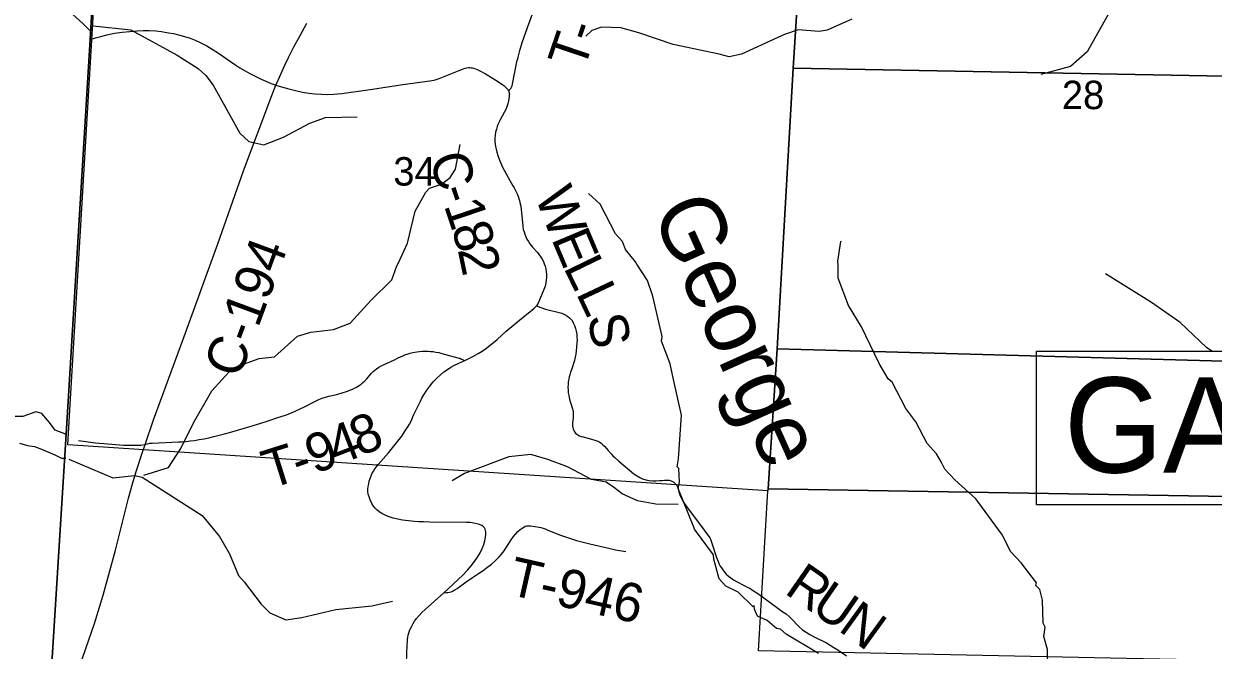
# Model space of a CAD drawing. Extents: x 396.2 to 468.4, y 232.6 to 279.1.
# Drawn here: x 414.996 to 416.745, y 267.141 to 268.063 of the extents above; entities that cross this region are included whole.
import ezdxf

# ---------------------------------------------------------------- set-up
doc = ezdxf.new("R2010")
doc.units = 0
for name, color, linetype in [('Default', 7, 'Continuous'), ('GM_X_County_Road', 7, 'Continuous'), ('GM_X_County_Road_Text', 7, 'Continuous'), ('GM_X_Minor_River', 7, 'Continuous'), ('GM_X_Minor_River_Text', 7, 'Continuous'), ('GM_X_Section', 7, 'Continuous'), ('GM_X_Section_Text', 7, 'Continuous'), ('GM_X_Township_Road', 7, 'Continuous'), ('GM_X_Township_Road_Text', 7, 'Continuous'), ('SH_Cut_Line', 7, 'Continuous'), ('SH_Text', 7, 'Continuous')]:
    doc.layers.add(name, color=color, linetype=linetype)

msp = doc.modelspace()

# ---------------------------------------------------------------- linework, layer by layer
at = {"layer": 'Default'}
msp.add_lwpolyline([(413.8513, 270.6726), (413.8513, 264.4868), (414.0592, 264.474), (414.3542, 264.4559), (414.8754, 264.4239), (414.9163, 265.108), (414.9927, 266.2714), (414.9935, 266.2891), (414.9982, 266.4735), (415.0293, 266.9964), (415.0582, 267.4588), (415.0934, 268.0402), (415.1765, 269.4523), (415.2459, 270.5284), (415.2492, 270.5871), (414.466, 270.6401), (414.1359, 270.6553), (413.8849, 270.6706)], close=True, dxfattribs=at)
msp.add_lwpolyline([(420.4241, 270.2645), (419.658, 270.3039), (418.8718, 270.3435), (418.5989, 270.3564), (417.8712, 270.3927), (416.2596, 270.4764), (415.4605, 270.5176), (415.2459, 270.5284), (415.1765, 269.4523), (415.0934, 268.0402), (415.0582, 267.4588), (415.0293, 266.9964)], dxfattribs=at)
at = {"layer": 'GM_X_County_Road'}
for points in [[(415.1742, 267.4438), (415.1865, 267.4802), (415.2294, 267.5974), (415.2812, 267.7391), (415.3188, 267.8464), (415.3604, 267.9575), (415.3644, 267.9675), (415.3666, 267.9727), (415.3698, 267.9802), (415.3798, 268.0018), (415.3851, 268.0133), (415.3929, 268.0289), (415.4021, 268.0457), (415.4121, 268.0636)], [(415.0936, 268.0396), (415.1012, 268.0421), (415.1091, 268.0444), (415.1181, 268.0467), (415.1289, 268.0489), (415.1402, 268.0507), (415.1517, 268.0518), (415.1624, 268.0526), (415.1711, 268.053), (415.1802, 268.053), (415.1897, 268.0524), (415.1981, 268.0515), (415.2086, 268.0498), (415.216, 268.0484), (415.2231, 268.0468), (415.232, 268.0444), (415.2403, 268.0417), (415.2477, 268.0388), (415.2561, 268.0349), (415.2649, 268.0303), (415.2729, 268.0256), (415.2822, 268.0196), (415.2996, 268.0075), (415.3062, 268.0029), (415.3136, 267.9982), (415.3211, 267.9938), (415.328, 267.9898), (415.3361, 267.9856), (415.3447, 267.9814), (415.3516, 267.9783), (415.3594, 267.9752), (415.3666, 267.9727), (415.3749, 267.9702), (415.3853, 267.9673), (415.3951, 267.9648), (415.4056, 267.9625), (415.4149, 267.9609), (415.4236, 267.9598), (415.4337, 267.9592), (415.4425, 267.959), (415.4518, 267.9593), (415.4576, 267.9598), (415.4634, 267.9603), (415.5054, 267.9661), (415.5532, 267.9738), (415.5711, 267.9761), (415.5889, 267.9783), (415.5927, 267.9788), (415.596, 267.9795), (415.5992, 267.9802), (415.602, 267.981), (415.6065, 267.9826), (415.6359, 267.9944), (415.6422, 267.9968), (415.6449, 267.9976), (415.6475, 267.9982), (415.6497, 267.9984), (415.6515, 267.9984), (415.6536, 267.9983), (415.6557, 267.998), (415.6578, 267.9975), (415.6603, 267.9967), (415.6627, 267.9956), (415.6654, 267.9943), (415.6747, 267.9892), (415.6859, 267.9825), (415.6938, 267.9775), (415.7003, 267.973), (415.7016, 267.9721), (415.7029, 267.971), (415.7044, 267.9697), (415.7057, 267.9684), (415.707, 267.9669), (415.7078, 267.9656), (415.7087, 267.9642), (415.709, 267.9634), (415.7096, 267.9619), (415.7098, 267.9607), (415.7099, 267.9593), (415.7097, 267.9577), (415.7094, 267.9557), (415.7084, 267.9497), (415.7075, 267.9449), (415.7067, 267.9422), (415.7058, 267.9396), (415.705, 267.9379), (415.6963, 267.9218), (415.6948, 267.9187), (415.6934, 267.9155), (415.692, 267.9117), (415.6908, 267.9078), (415.6896, 267.9032), (415.6889, 267.8987), (415.6887, 267.8945), (415.6887, 267.8904), (415.6891, 267.886), (415.6895, 267.8823), (415.6903, 267.8784), (415.6915, 267.8741), (415.693, 267.8693), (415.695, 267.8639), (415.6969, 267.859), (415.6984, 267.8553), (415.7, 267.8518), (415.7021, 267.8477), (415.7079, 267.8368), (415.7152, 267.8244), (415.7169, 267.8216), (415.7186, 267.8184), (415.72, 267.8155), (415.7212, 267.8127), (415.7223, 267.8101), (415.7231, 267.8079), (415.7239, 267.8055), (415.7247, 267.8029), (415.7254, 267.8001), (415.7261, 267.7967), (415.7266, 267.7938), (415.7272, 267.7895), (415.7276, 267.7854), (415.7281, 267.78), (415.7291, 267.7706), (415.7298, 267.7652), (415.7304, 267.7604), (415.7314, 267.7565), (415.7324, 267.7534), (415.734, 267.7496), (415.7358, 267.7458), (415.738, 267.7423), (415.74, 267.7393), (415.7418, 267.7368), (415.744, 267.7342), (415.7511, 267.7263), (415.7539, 267.723), (415.7564, 267.7197), (415.7583, 267.7165), (415.76, 267.7131), (415.7613, 267.7097), (415.7625, 267.7061), (415.7634, 267.7024), (415.7641, 267.6981), (415.7644, 267.6944), (415.7644, 267.6901), (415.7642, 267.686), (415.7636, 267.6817), (415.7624, 267.6767), (415.7607, 267.6719), (415.7546, 267.6575), (415.7523, 267.652), (415.75, 267.6477), (415.7563, 267.6452), (415.7631, 267.6431), (415.7831, 267.638), (415.7868, 267.6369), (415.7899, 267.6356), (415.793, 267.634), (415.7959, 267.6321), (415.7982, 267.6302), (415.8001, 267.6284), (415.802, 267.6261), (415.8039, 267.6229), (415.8056, 267.619), (415.8071, 267.6147), (415.8082, 267.6105), (415.8089, 267.6061), (415.8093, 267.6019), (415.8095, 267.5977), (415.8093, 267.5933), (415.8088, 267.5872), (415.8083, 267.5819), (415.8074, 267.5767), (415.8066, 267.5722), (415.8056, 267.5675), (415.8043, 267.563), (415.8025, 267.5579), (415.8011, 267.5538), (415.7998, 267.5501), (415.7987, 267.5463), (415.7978, 267.5432), (415.7971, 267.5398), (415.7965, 267.5361), (415.7962, 267.5321), (415.7961, 267.528), (415.7963, 267.5238), (415.7966, 267.52), (415.7972, 267.5158), (415.7983, 267.5107), (415.7993, 267.5069), (415.8007, 267.5025), (415.8018, 267.4991), (415.8027, 267.4964), (415.8033, 267.4945), (415.8037, 267.4928), (415.8038, 267.4909), (415.8039, 267.4887), (415.8038, 267.486), (415.8036, 267.4832), (415.8031, 267.4787), (415.8029, 267.476), (415.8028, 267.4734), (415.8029, 267.4713), (415.8031, 267.469), (415.8038, 267.4667), (415.8047, 267.4644), (415.8059, 267.4623), (415.8073, 267.4605), (415.8089, 267.4589), (415.8105, 267.4578), (415.8128, 267.4567), (415.8154, 267.4557), (415.8184, 267.4548), (415.8339, 267.4506), (415.8371, 267.4497), (415.8402, 267.4486), (415.8427, 267.4473), (415.8449, 267.4457), (415.8474, 267.4435), (415.8501, 267.4407), (415.8525, 267.4381), (415.8551, 267.4351), (415.8594, 267.4299), (415.8622, 267.4271), (415.8651, 267.4245), (415.871, 267.4194), (415.8931, 267.4008), (415.8977, 267.3975), (415.9017, 267.395), (415.9057, 267.3934), (415.9105, 267.3919), (415.9157, 267.3909), (415.921, 267.3903), (415.926, 267.3903), (415.9308, 267.3906), (415.9347, 267.3909), (415.9379, 267.3912), (415.9401, 267.3913), (415.9416, 267.3913), (415.9433, 267.3913), (415.9447, 267.3912), (415.9463, 267.3909), (415.9476, 267.3905), (415.949, 267.3899), (415.9502, 267.3892), (415.9513, 267.3884), (415.9523, 267.3877), (415.9532, 267.3869), (415.9541, 267.386), (415.9548, 267.3851), (415.9561, 267.3833), (415.9567, 267.3823), (415.9572, 267.3811), (415.958, 267.3789), (415.9586, 267.3764), (415.9592, 267.3739), (415.9601, 267.3711), (415.9612, 267.3682), (415.9625, 267.3652), (415.9641, 267.3622), (415.9659, 267.3589), (415.968, 267.3558), (415.9702, 267.3526), (415.9726, 267.3491), (415.9912, 267.325), (416.0018, 267.3102), (416.0035, 267.3079), (416.005, 267.3056), (416.0061, 267.3034), (416.0074, 267.3002), (416.0146, 267.2773), (416.0168, 267.2717), (416.0186, 267.2676), (416.02, 267.2649), (416.0218, 267.262), (416.0238, 267.2591), (416.0263, 267.2558), (416.0289, 267.2531), (416.0322, 267.25), (416.0355, 267.2473), (416.0394, 267.2445), (416.0438, 267.2419), (416.0553, 267.2361), (416.0607, 267.2335), (416.0633, 267.2321), (416.0662, 267.2303), (416.0714, 267.2269), (416.0766, 267.2235), (416.1122, 267.1975), (416.1168, 267.1943), (416.1213, 267.1905), (416.1249, 267.187), (416.1356, 267.1757), (416.141, 267.1711), (416.1462, 267.1675), (416.152, 267.164), (416.1581, 267.1607), (416.1651, 267.1572), (416.1705, 267.1546), (416.1761, 267.1517), (416.1815, 267.1486), (416.187, 267.1451), (416.1928, 267.1414), (416.2056, 267.1328)], [(415.5587, 267.1218), (415.5597, 267.1495), (415.5599, 267.1532), (415.5601, 267.1567), (415.5607, 267.1601), (415.5612, 267.1631), (415.5621, 267.1665), (415.5631, 267.1696), (415.5646, 267.1731), (415.5662, 267.1766), (415.5682, 267.1802), (415.5703, 267.1836), (415.5732, 267.1876), (415.5771, 267.1923), (415.581, 267.1965), (415.5858, 267.201), (415.6136, 267.2255), (415.6412, 267.2514), (415.6481, 267.2586), (415.6538, 267.2651), (415.6587, 267.2715), (415.6629, 267.2777), (415.6667, 267.2842), (415.6697, 267.2905), (415.6723, 267.2966), (415.674, 267.3022), (415.675, 267.3072), (415.6754, 267.3117), (415.6754, 267.3146), (415.675, 267.3172), (415.6744, 267.3192), (415.6733, 267.3212), (415.6716, 267.3228), (415.6692, 267.3243), (415.6659, 267.3258), (415.6622, 267.3272), (415.6576, 267.3282), (415.6522, 267.3288), (415.6467, 267.3291), (415.5924, 267.3295), (415.5838, 267.3297), (415.5763, 267.33), (415.5702, 267.3304), (415.5615, 267.3312), (415.5529, 267.3323), (415.5456, 267.3337), (415.539, 267.3353), (415.5314, 267.3378), (415.5263, 267.34), (415.5225, 267.342), (415.5184, 267.3447), (415.5151, 267.3475), (415.5126, 267.3501), (415.5103, 267.353), (415.5077, 267.3571), (415.5053, 267.3621), (415.5036, 267.3667), (415.5024, 267.3709), (415.5019, 267.3744), (415.5018, 267.3781), (415.5022, 267.3819), (415.503, 267.386), (415.5039, 267.3896), (415.505, 267.3936), (415.5064, 267.3974), (415.5078, 267.4004), (415.51, 267.4043), (415.5121, 267.4077), (415.5144, 267.4109), (415.5169, 267.4141), (415.5319, 267.4315), (415.5515, 267.4562), (415.5558, 267.4624), (415.5604, 267.4696), (415.5629, 267.4738), (415.5657, 267.479), (415.5676, 267.4833), (415.5694, 267.4877), (415.5791, 267.5077), (415.5812, 267.5119), (415.5842, 267.5169), (415.5886, 267.5237), (415.593, 267.5297), (415.598, 267.5359), (415.6031, 267.5414), (415.6084, 267.5465), (415.6137, 267.5508), (415.6187, 267.5543), (415.624, 267.5575), (415.6284, 267.5598), (415.6358, 267.5634), (415.6443, 267.5674), (415.6495, 267.5698), (415.6563, 267.5733), (415.664, 267.5775), (415.6698, 267.5811), (415.6749, 267.5847), (415.6818, 267.59), (415.6917, 267.5985), (415.7053, 267.6104), (415.7331, 267.6336), (415.7422, 267.6409), (415.7464, 267.6444), (415.75, 267.6477)], [(415.0296, 266.9959), (415.0478, 267.0401), (415.0738, 267.1051), (415.0998, 267.1803), (415.1125, 267.2219), (415.1305, 267.2884), (415.1498, 267.3647), (415.1557, 267.3857), (415.1612, 267.4041), (415.1697, 267.4308), (415.1742, 267.4438)]]:
    msp.add_lwpolyline(points, dxfattribs=at)
at = {"layer": 'GM_X_Minor_River'}
for points in [[(416.8073, 268.2213), (416.7839, 268.2141), (416.75, 268.1822), (416.7243, 268.1693), (416.6341, 268.1228), (416.6093, 268.1024), (416.5975, 268.0891), (416.5596, 268.0216), (416.5351, 268.0003), (416.4913, 267.9884)], [(414.9735, 268.219), (414.9809, 268.207), (414.9892, 268.1949), (414.9971, 268.185), (415.0077, 268.1725), (415.0167, 268.1619), (415.0243, 268.1524), (415.0299, 268.1421), (415.0364, 268.1323), (415.0466, 268.1209), (415.0537, 268.1114), (415.0571, 268.1), (415.0575, 268.0905), (415.0631, 268.081), (415.073, 268.0723), (415.0828, 268.0632), (415.0926, 268.0533), (415.0926, 268.053)], [(416.2137, 268.0698), (416.1773, 268.0535), (416.1655, 268.0516), (416.1346, 268.0541), (416.1143, 268.0472), (416.1047, 268.0429), (416.0511, 268.0184), (416.0332, 268.0144), (416.0182, 268.0183), (415.9506, 268.0323), (415.9004, 268.0494), (415.8738, 268.0571), (415.8455, 268.058), (415.831, 268.0532), (415.8224, 268.0447)], [(415.0976, 268.0599), (415.153, 268.0541), (415.2215, 268.0169), (415.2524, 267.9973), (415.2635, 267.9867), (415.2742, 267.9727), (415.3137, 267.9019), (415.3267, 267.8898), (415.3487, 267.885), (415.3779, 267.8962), (415.4165, 267.9165), (415.4396, 267.925), (415.4859, 267.926)], [(415.1723, 267.3984), (415.2086, 267.4098), (415.2268, 267.4377), (415.2454, 267.4758), (415.2721, 267.5228), (415.3026, 267.5563), (415.342, 267.5703), (415.3644, 267.573), (415.3985, 267.603), (415.418, 267.6092), (415.4514, 267.6131), (415.4755, 267.6222), (415.5064, 267.6561), (415.5368, 267.6863), (415.5442, 267.7066), (415.547, 267.711), (415.5603, 267.7402), (415.5712, 267.7873), (415.5868, 267.8149), (415.5923, 267.8212), (415.6102, 267.8271), (415.623, 267.8369), (415.6305, 267.8492), (415.6377, 267.8851)], [(416.1647, 267.1361), (416.117, 267.1645), (416.1087, 267.172), (416.1026, 267.1732), (416.089, 267.1845), (416.075, 267.1913), (416.0705, 267.2016), (416.0701, 267.2069), (416.0686, 267.2046), (416.0462, 267.2266), (416.0281, 267.2353), (416.0183, 267.2459), (416.0107, 267.2748), (416.0103, 267.2816), (415.9823, 267.3192), (415.9811, 267.3222), (415.958, 267.3792), (415.9603, 267.3887), (415.9591, 267.4085), (415.9569, 267.4107), (415.9587, 267.4225), (415.9632, 267.4871), (415.9515, 267.5392), (415.9465, 267.5627), (415.9336, 267.5958), (415.9344, 267.6026), (415.9211, 267.6619), (415.9128, 267.685), (415.8972, 267.7093), (415.8953, 267.7127), (415.8806, 267.7309), (415.8764, 267.7423), (415.8658, 267.7537), (415.8435, 267.7977), (415.8261, 267.8133)], [(416.4851, 267.2402), (416.4628, 267.2698), (416.4469, 267.2861), (416.4352, 267.3104), (416.3988, 267.3601), (416.3958, 267.3639), (416.3648, 267.3919), (416.3504, 267.4075), (416.3447, 267.4181), (416.3383, 267.4299), (416.3243, 267.4454), (416.3076, 267.4773), (416.2932, 267.4966), (416.2728, 267.5357), (416.2671, 267.5403), (416.2539, 267.5631), (416.2277, 267.617), (416.2088, 267.6485), (416.1933, 267.6887), (416.1936, 267.7073), (416.1929, 267.7134), (416.1974, 267.7427), (416.1985, 267.7431)], [(416.7428, 267.581), (416.735, 267.5865), (416.6964, 267.6231), (416.6542, 267.6529), (416.5867, 267.6949)], [(414.9894, 267.4455), (415.0011, 267.4425), (415.0114, 267.4406), (415.0216, 267.4368), (415.0412, 267.4284), (415.0514, 267.4235), (415.0575, 267.4235)], [(415.0619, 267.422), (415.1269, 267.3949), (415.1587, 267.3981), (415.1696, 267.3958), (415.2582, 267.3394), (415.2834, 267.3083), (415.2981, 267.2827), (415.3115, 267.2508), (415.3199, 267.2414), (415.345, 267.2087), (415.3575, 267.1962), (415.3813, 267.1855), (415.4049, 267.189), (415.4548, 267.201), (415.5029, 267.206), (415.5075, 267.2062), (415.5379, 267.2132)], [(415.958, 267.3554), (415.9251, 267.3557), (415.8981, 267.3608), (415.8757, 267.371), (415.8628, 267.3809), (415.852, 267.3884), (415.8306, 267.3921), (415.7953, 267.4107), (415.7665, 267.4219), (415.7414, 267.4292), (415.7092, 267.4256), (415.6438, 267.4012), (415.6257, 267.3903)], [(416.5023, 267.0893), (416.5015, 267.1422), (416.4958, 267.1611), (416.4977, 267.1748), (416.495, 267.1809), (416.4938, 267.2147), (416.49, 267.2303), (416.484, 267.2364), (416.4851, 267.2402)]]:
    msp.add_lwpolyline(points, dxfattribs=at)
at = {"layer": 'GM_X_Section'}
for points in [[(415.121, 268.46), (416.1543, 268.4231), (416.1272, 267.9978), (416.1038, 267.5844), (416.0904, 267.3787), (416.0902, 267.3758), (415.0603, 267.4433), (415.0633, 267.4944)], [(416.1543, 268.4231), (417.185, 268.384), (417.1596, 267.9785), (416.1272, 267.9978)], [(417.1596, 267.9785), (417.1331, 267.5562), (416.1038, 267.5844), (416.1272, 267.9978)], [(416.1038, 267.5844), (417.1331, 267.5562), (417.1209, 267.3615), (416.0904, 267.3787)], [(416.0902, 267.3758), (416.0904, 267.3787), (417.1209, 267.3615), (417.1057, 267.1188), (416.6173, 267.1288), (416.0764, 267.1399)]]:
    msp.add_lwpolyline(points, close=True, dxfattribs=at)
at = {"layer": 'GM_X_Township_Road'}
for points in [[(415.7087, 267.9642), (415.7109, 267.9665), (415.712, 267.9679), (415.713, 267.9695), (415.7138, 267.9715), (415.7145, 267.9742), (415.7206, 268.0047), (415.7215, 268.0087), (415.7221, 268.0114), (415.7227, 268.0139), (415.7252, 268.0238), (415.7289, 268.0356), (415.7365, 268.0573), (415.7507, 268.0964)], [(415.1622, 267.4429), (415.1679, 267.443), (415.1706, 267.4432), (415.1742, 267.4438), (415.1778, 267.4448), (415.181, 267.4455), (415.1846, 267.4458), (415.2233, 267.4476), (415.2289, 267.4479), (415.2345, 267.4484), (415.2405, 267.449), (415.2469, 267.4498), (415.2539, 267.4509), (415.2609, 267.4522), (415.268, 267.4537), (415.2754, 267.4554), (415.2832, 267.4573), (415.2907, 267.4593), (415.2984, 267.4615), (415.3216, 267.4685), (415.343, 267.4749), (415.3553, 267.4788), (415.3695, 267.4833), (415.3807, 267.4871), (415.3895, 267.4905), (415.3959, 267.4933), (415.4022, 267.4963), (415.4096, 267.4999), (415.4219, 267.5063), (415.4258, 267.5081), (415.4299, 267.5098), (415.4344, 267.5118), (415.4395, 267.5135), (415.4446, 267.5149), (415.4492, 267.516), (415.4554, 267.5173), (415.4624, 267.5192), (415.4719, 267.5223), (415.4802, 267.5259), (415.4849, 267.5283), (415.4888, 267.5306), (415.4917, 267.5325), (415.4941, 267.5344), (415.4973, 267.5374), (415.5001, 267.5406), (415.5068, 267.5481), (415.5096, 267.551), (415.5118, 267.5531), (415.5147, 267.5552), (415.5181, 267.5574), (415.5214, 267.5593), (415.5258, 267.5615), (415.5407, 267.5685), (415.5464, 267.5712), (415.552, 267.5738), (415.5562, 267.5755), (415.5608, 267.5772), (415.5642, 267.5781), (415.5679, 267.579), (415.5709, 267.5796), (415.574, 267.5802), (415.5776, 267.5806), (415.582, 267.5809), (415.587, 267.581), (415.5906, 267.5809), (415.5938, 267.5808), (415.5976, 267.5804), (415.6015, 267.5798), (415.606, 267.579), (415.6105, 267.5779), (415.6158, 267.5763), (415.6341, 267.5715), (415.6369, 267.5706), (415.6393, 267.5695), (415.6443, 267.5674)], [(415.0584, 267.4583), (415.0421, 267.4649), (415.0337, 267.4762), (415.0222, 267.4895), (415.0135, 267.4917), (414.9942, 267.4851), (414.9798, 267.485), (414.9692, 267.4884), (414.9525, 267.489), (414.9392, 267.489), (414.9275, 267.4881), (414.9149, 267.4907), (414.8922, 267.4948), (414.8748, 267.4949), (414.8719, 267.4949)], [(415.0761, 267.4495), (415.101, 267.4462), (415.1195, 267.4445), (415.1366, 267.4431), (415.1422, 267.4429), (415.148, 267.4427), (415.1556, 267.4427), (415.1622, 267.4429)], [(415.6136, 267.2255), (415.6175, 267.2257), (415.6195, 267.2258), (415.6218, 267.2263), (415.6244, 267.2271), (415.627, 267.2283), (415.6298, 267.2298), (415.6329, 267.2317), (415.6461, 267.2415), (415.6555, 267.2479), (415.6645, 267.2538), (415.6713, 267.2585), (415.6764, 267.2622), (415.6834, 267.2677), (415.6891, 267.2726), (415.6948, 267.2783), (415.6985, 267.2825), (415.7022, 267.2875), (415.7126, 267.3036), (415.7158, 267.3082), (415.7192, 267.3122), (415.7224, 267.3156), (415.7257, 267.3185), (415.7288, 267.3208), (415.7311, 267.3223), (415.7333, 267.3234), (415.7354, 267.3239), (415.738, 267.3242), (415.7396, 267.3242), (415.7412, 267.3241), (415.7536, 267.3221), (415.7564, 267.3215), (415.7594, 267.3207), (415.7624, 267.3196), (415.7654, 267.3184), (415.7837, 267.3108), (415.7878, 267.3093), (415.7925, 267.3077), (415.8084, 267.3027), (415.8281, 267.2975), (415.858, 267.2905), (415.8621, 267.2896), (415.866, 267.2889), (415.881, 267.2864)]]:
    msp.add_lwpolyline(points, dxfattribs=at)
at = {"layer": 'SH_Cut_Line'}
msp.add_lwpolyline([(413.8513, 277.8582), (413.8513, 270.6726), (413.8849, 270.6706), (414.1359, 270.6553), (414.466, 270.6401), (415.2492, 270.5871), (415.2459, 270.5284), (415.1765, 269.4523), (415.0934, 268.0402), (415.0582, 267.4588), (415.0293, 266.9964)], dxfattribs=at)
msp.add_lwpolyline([(413.8513, 270.6726), (413.8513, 264.2582), (416.1109, 264.2582), (415.3533, 264.289), (414.8684, 264.3083), (414.8754, 264.4239), (414.9163, 265.108), (414.9927, 266.2714), (414.9935, 266.2891), (414.9982, 266.4735), (415.0293, 266.9964), (415.0582, 267.4588), (415.0934, 268.0402), (415.1765, 269.4523), (415.2459, 270.5284), (415.2492, 270.5871), (414.466, 270.6401), (414.1359, 270.6553), (413.8849, 270.6706)], close=True, dxfattribs=at)
at = {"layer": 'SH_Text'}
msp.add_lwpolyline([(416.4849, 267.581), (417.8766, 267.581), (417.8766, 267.355), (416.4849, 267.355)], close=True, dxfattribs=at)

# ---------------------------------------------------------------- texts
at = {"layer": 'GM_X_County_Road_Text'}
for s, height, rotation, p in [('C', 0.0568, 285.7428, (415.592, 267.866)), ('-', 0.0568, 288.8384, (415.6057, 267.8178)), ('W', 0.0568, 290.9108, (415.7468, 267.8102)), ('1', 0.0568, 288.6892, (415.6132, 267.7958)), ('8', 0.0568, 286.1749, (415.6242, 267.7633)), ('E', 0.0568, 292.8581, (415.7711, 267.7467)), ('C-194', 0.05682, 69.6964, (415.3124, 267.539)), ('2', 0.0568, 281.76, (415.6337, 267.7308)), ('L', 0.0568, 295.8747, (415.7889, 267.7046)), ('L', 0.0568, 295.2837, (415.8074, 267.6665)), ('S', 0.0568, 280.8697, (415.8244, 267.6317)), ('R', 0.0568, 325.307, (416.1128, 267.2257)), ('U', 0.0568, 325.2799, (416.1511, 267.1991)), ('N', 0.0568, 324.1181, (416.192, 267.1708))]:
    msp.add_text(s, height=height, rotation=rotation, dxfattribs=at).set_placement(p)
at = {"layer": 'GM_X_Minor_River_Text'}
msp.add_text('George', height=0.09469, rotation=294.1351, dxfattribs=at).set_placement((415.918, 267.7871))
at = {"layer": 'GM_X_Section_Text'}
for s, p in [('28', (416.5225, 267.9373)), ('34', (415.5392, 267.8248))]:
    msp.add_text(s, height=0.04186, rotation=0, dxfattribs=at).set_placement(p)
at = {"layer": 'GM_X_Township_Road_Text'}
for s, height, rotation, p in [('T', 0.0568, 71.3225, (415.8193, 267.9931)), ('-', 0.0568, 71.4456, (415.8329, 268.0335)), ('8', 0.0568, 22.8228, (415.4899, 267.4255)), ('4', 0.0568, 21.1578, (415.4558, 267.4123)), ('9', 0.0568, 20.9502, (415.4232, 267.3998)), ('T', 0.0568, 17.5334, (415.3575, 267.3781)), ('-', 0.0568, 19.6169, (415.4001, 267.3916)), ('T-946', 0.05682, 347.238, (415.7059, 267.2236))]:
    msp.add_text(s, height=height, rotation=rotation, dxfattribs=at).set_placement(p)
at = {"layer": 'SH_Text'}
msp.add_text('GAL-218-4.81', height=0.14, dxfattribs=at).set_placement((416.5256, 267.4024))

doc.saveas('drawing.dxf')
